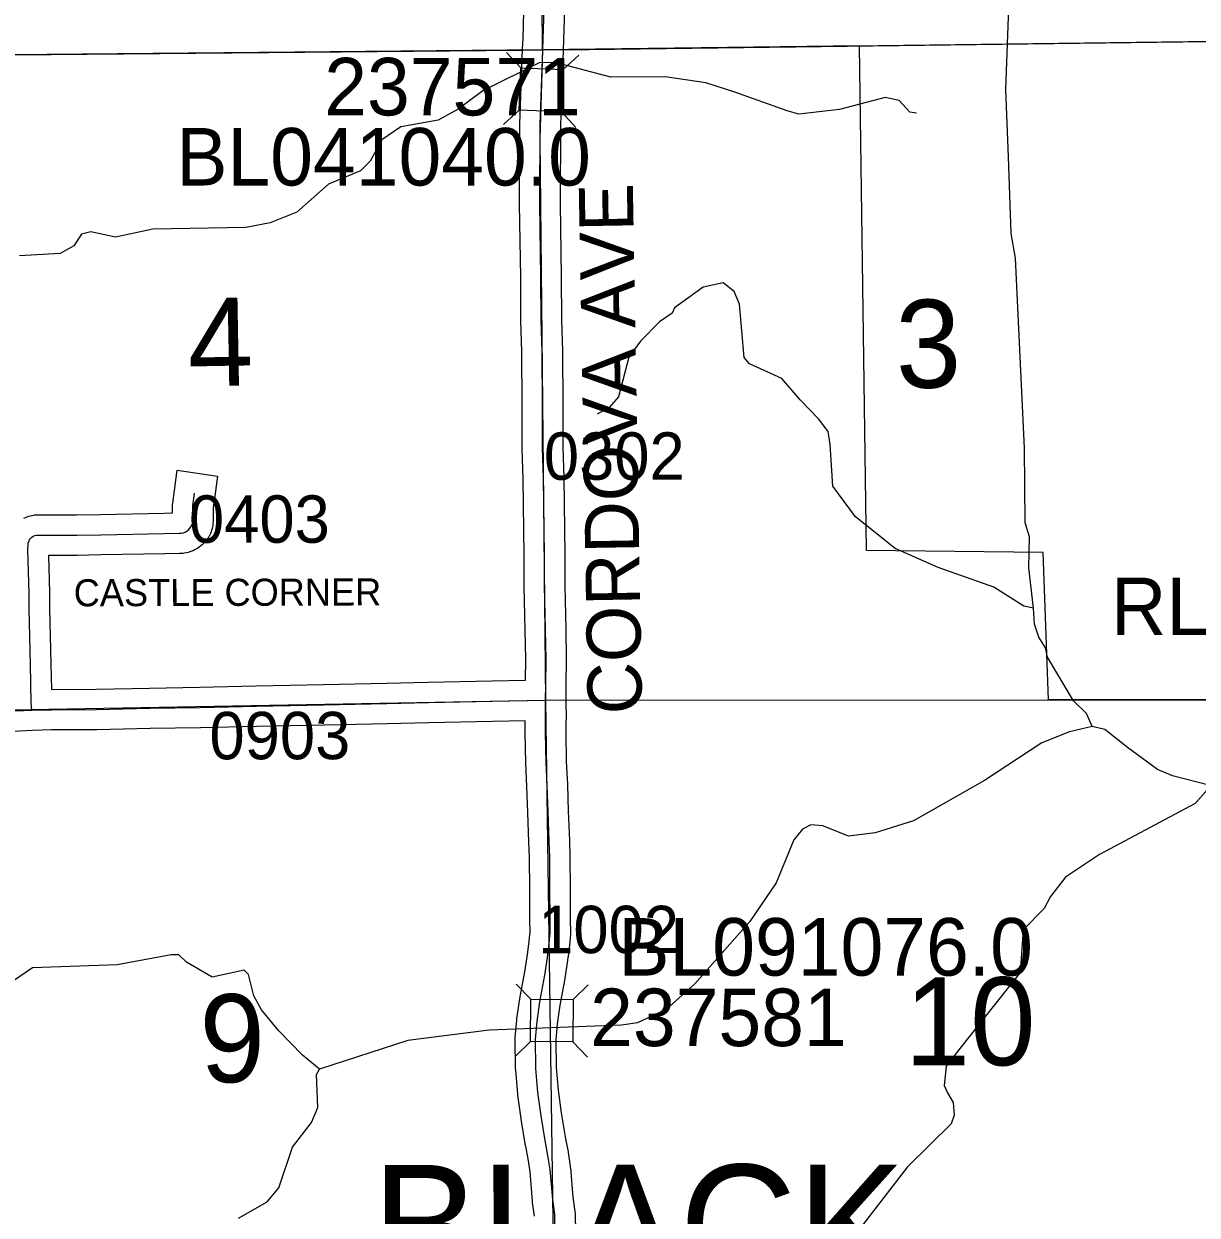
# Model space of a CAD drawing. Extents: x 23.6 to 68.7, y -63 to -29.
# Drawn here: x 34.851 to 36.586, y -41.451 to -39.69 of the extents above; entities that cross this region are included whole.
import ezdxf

# ---------------------------------------------------------------- set-up
doc = ezdxf.new("R2010")
doc.units = 0
for name, color, linetype in [('tdCoHydroRiver', 7, 'Continuous'), ('tdCoSecRdNmbr', 7, 'Continuous'), ('tdCoSecRdTxt', 7, 'Continuous'), ('tdCoSecRteBand', 7, 'Continuous'), ('tdCoSecRteCL', 7, 'Continuous'), ('tdCoSectLine', 7, 'Continuous'), ('tdCoSectLinePart', 7, 'Continuous'), ('tdCoSectNmbr', 7, 'Continuous'), ('tdCoStrucSec', 7, 'Continuous'), ('tdCoStrucSecCoName', 7, 'Continuous'), ('tdCoStrucSecFHWANum', 7, 'Continuous'), ('tdCoSurfGravel', 7, 'Continuous'), ('tdCoTwpBndry', 7, 'Continuous'), ('tdCoTwpBndryShd', 7, 'Continuous'), ('tdCoTwpNameTxt', 7, 'Continuous')]:
    doc.layers.add(name, color=color, linetype=linetype)

msp = doc.modelspace()

# ---------------------------------------------------------------- linework, layer by layer
at = {"layer": 'tdCoHydroRiver'}
for points in [[(36.3026, -39.787), (36.3091, -39.6118), (36.3067, -39.5108), (36.2835, -39.3705), (36.2753, -39.3358), (36.2721, -39.3295), (36.2688, -39.3106), (36.2656, -39.3043), (36.2656, -39.3012), (36.256, -39.2839), (36.2559, -39.2791), (36.2496, -39.2697), (36.2495, -39.2618), (36.2447, -39.2587), (36.2398, -39.2367), (36.2286, -39.2146), (36.2206, -39.2052)], [(36.1705, -39.8221), (36.161, -39.8206), (36.1451, -39.8034), (36.1245, -39.7988), (36.0568, -39.8167), (35.9969, -39.8235), (35.9795, -39.8189), (35.9019, -39.7911), (35.8592, -39.7772), (35.7991, -39.7683), (35.7186, -39.7689), (35.6364, -39.7475), (35.6127, -39.7477), (35.5294, -39.7894), (35.4933, -39.8165), (35.4634, -39.8325), (35.4083, -39.8424), (35.38, -39.8616), (35.3629, -39.8933), (35.3488, -39.9076), (35.3016, -39.927), (35.2546, -39.9684), (35.2152, -39.9845), (35.179, -39.9911), (35.0417, -39.9938), (34.9865, -40.0053), (34.9502, -39.9977), (34.936, -40.0009), (34.9251, -40.0184), (34.9046, -40.0296), (34.8447, -40.0332)], [(36.3435, -40.5539), (36.3367, -40.4939), (36.3379, -40.4482), (36.3315, -40.4277), (36.3306, -40.3172), (36.3173, -40.0363), (36.3107, -40.0001), (36.3066, -39.8865), (36.3026, -39.787)], [(36.3435, -40.5539), (36.3293, -40.5508), (36.2849, -40.5228), (36.2025, -40.4934), (36.1392, -40.4655), (36.0804, -40.4187), (36.0469, -40.3732), (36.0432, -40.3116), (36.0399, -40.2927), (36.0256, -40.2739), (35.9985, -40.2457), (35.9714, -40.2143), (35.9239, -40.1926), (35.9159, -40.1832), (35.909, -40.1043), (35.9009, -40.0855), (35.8851, -40.073), (35.8551, -40.0795), (35.8127, -40.1099), (35.8096, -40.1178), (35.7908, -40.1305), (35.7626, -40.1592), (35.7455, -40.183), (35.7301, -40.2415), (35.7161, -40.2574), (35.6988, -40.267)], [(36.4302, -40.7284), (36.4221, -40.7095), (36.403, -40.6907), (36.3646, -40.6263), (36.3613, -40.6121), (36.3517, -40.5964), (36.3453, -40.5775), (36.3435, -40.5539)], [(36.4302, -40.7284), (36.3971, -40.7365), (36.3562, -40.7527), (36.2714, -40.8086), (36.1661, -40.8678), (36.1094, -40.8857), (36.07, -40.8907), (36.032, -40.8752), (36.0146, -40.8738), (36.002, -40.8802), (35.9895, -40.8961), (35.9632, -40.9595), (35.9242, -41.0166), (35.8428, -41.1088), (35.8005, -41.147), (35.7581, -41.1663), (35.7344, -41.1697), (35.5388, -41.1775), (35.4189, -41.1927), (35.2882, -41.2348)], [(36.6029, -40.8154), (36.5491, -40.8016), (36.5269, -40.7923), (36.4825, -40.7595), (36.4491, -40.733), (36.4302, -40.7284)], [(36.6029, -40.8154), (36.5982, -40.8249), (36.5826, -40.8424), (36.4411, -40.9177), (36.3909, -40.9513), (36.369, -40.9799), (36.3597, -40.9973), (36.3284, -41.0291), (36.3242, -41.0923), (36.2366, -41.2019), (36.2148, -41.2305), (36.2118, -41.2589), (36.2167, -41.27), (36.2247, -41.2841), (36.2264, -41.303), (36.2218, -41.3157), (36.1576, -41.3793), (36.0873, -41.4699)], [(35.2882, -41.2348), (35.2628, -41.2145), (35.2278, -41.1785), (35.2023, -41.1471), (35.1911, -41.1267), (35.1829, -41.0952), (35.1766, -41.0889), (35.1293, -41.0988), (35.0912, -41.077), (35.0801, -41.066), (35.069, -41.0661), (34.9887, -41.081), (34.864, -41.0851), (34.8357, -41.1043)], [(35.1685, -41.4552), (35.2109, -41.4312), (35.2281, -41.4105), (35.2481, -41.3504), (35.2762, -41.3138), (35.2855, -41.2917), (35.2836, -41.2427), (35.2882, -41.2348)]]:
    msp.add_lwpolyline(points, dxfattribs=at)
at = {"layer": 'tdCoSecRteBand'}
for points in [[(34.8508, -40.4209), (34.8533, -40.4198), (34.8557, -40.4188), (34.8582, -40.4177), (34.8609, -40.4172), (34.8634, -40.4166), (34.8666, -40.4159), (34.8698, -40.4159), (34.929, -40.4157), (34.9641, -40.4151), (34.9641, -40.4151), (34.9641, -40.4151), (35.0583, -40.4134), (35.0707, -40.413), (35.0707, -40.4026), (35.0707, -40.4005), (35.071, -40.3985), (35.0737, -40.3797), (35.0778, -40.35), (35.1373, -40.3584), (35.1331, -40.3881), (35.1307, -40.4047), (35.1307, -40.4209), (35.1308, -40.4235), (35.1309, -40.4259), (35.1306, -40.4282), (35.1302, -40.4313), (35.1299, -40.4336), (35.1292, -40.4359), (35.1284, -40.4388), (35.1277, -40.4411), (35.1267, -40.4433), (35.1254, -40.4461), (35.1243, -40.4482), (35.123, -40.4502), (35.1213, -40.4527), (35.1199, -40.4547), (35.1183, -40.4564), (35.1161, -40.4586), (35.1145, -40.4603), (35.1126, -40.4618), (35.1102, -40.4636), (35.1083, -40.4651), (35.1062, -40.4662), (35.1035, -40.4676), (35.1014, -40.4688), (35.0991, -40.4695), (35.0962, -40.4705), (35.094, -40.4713), (35.0916, -40.4717), (35.0886, -40.4723), (35.0863, -40.4727), (35.0839, -40.4727), (35.0811, -40.4727), (35.0599, -40.4734), (35.0597, -40.4734), (35.0595, -40.4734), (34.9652, -40.475), (34.9298, -40.4757), (34.9296, -40.4757), (34.9294, -40.4757), (34.8873, -40.4758), (34.8887, -40.5311), (34.8887, -40.5314), (34.8887, -40.5316), (34.8889, -40.5542), (34.8909, -40.6362), (34.8909, -40.6362), (34.8909, -40.6363), (34.8916, -40.6737), (34.9581, -40.6734), (35.0365, -40.6717), (35.0365, -40.6717), (35.0366, -40.6717), (35.1109, -40.6704), (35.194, -40.6684), (35.1941, -40.6684), (35.1942, -40.6684), (35.2941, -40.6666), (35.3869, -40.6645), (35.387, -40.6645), (35.387, -40.6645), (35.4486, -40.6633), (35.5427, -40.6612), (35.5428, -40.6612), (35.5429, -40.6612), (35.5925, -40.6603), (35.5925, -40.6597), (35.5926, -40.6597), (35.593, -40.6291), (35.5922, -40.5864), (35.5907, -40.521), (35.5907, -40.5207), (35.5907, -40.5203), (35.5907, -40.4761), (35.5892, -40.3624), (35.5878, -40.3181), (35.5877, -40.3177), (35.5877, -40.3172), (35.5876, -40.254), (35.5871, -40.1751), (35.5859, -40.1286), (35.5859, -40.1284), (35.5859, -40.1281), (35.5855, -40.0648), (35.5839, -39.9569), (35.5839, -39.9567), (35.5839, -39.9564), (35.5842, -39.8393), (35.5842, -39.8388), (35.5842, -39.8383), (35.5873, -39.7549), (35.5873, -39.7549), (35.5884, -39.7277), (35.589, -39.7113), (35.5909, -39.6524)], [(35.6509, -39.6543), (35.6489, -39.7133), (35.6489, -39.7134), (35.6489, -39.7135), (35.6483, -39.73), (35.6473, -39.7572), (35.6442, -39.84), (35.6439, -39.9563), (35.6455, -40.064), (35.6455, -40.0642), (35.6455, -40.0643), (35.6459, -40.1274), (35.6471, -40.1738), (35.6471, -40.1741), (35.6471, -40.1744), (35.6476, -40.2536), (35.6476, -40.2537), (35.6476, -40.2538), (35.6477, -40.3166), (35.6492, -40.3607), (35.6492, -40.361), (35.6492, -40.3613), (35.6507, -40.4756), (35.6507, -40.4757), (35.6507, -40.4759), (35.6507, -40.52), (35.6522, -40.5851), (35.6522, -40.5851), (35.6522, -40.5852), (35.653, -40.6284), (35.653, -40.6289), (35.653, -40.6294), (35.6525, -40.6676), (35.6524, -40.6896), (35.6529, -40.7193), (35.6523, -40.7193), (35.6523, -40.72), (35.6522, -40.7381), (35.653, -40.7801), (35.6546, -40.8143), (35.6546, -40.8146), (35.6546, -40.8148), (35.6559, -40.8538), (35.6577, -40.8969), (35.6577, -40.8971), (35.6578, -40.8973), (35.6584, -40.9213), (35.6584, -40.9216), (35.6584, -40.9219), (35.6588, -40.9686), (35.6588, -40.9687), (35.6588, -40.9687), (35.6589, -41.0142), (35.6593, -41.0325), (35.6593, -41.0342), (35.6591, -41.036), (35.6571, -41.0568), (35.6571, -41.0574), (35.657, -41.0579), (35.6548, -41.0739), (35.6548, -41.0741), (35.6548, -41.0743), (35.6507, -41.1007), (35.6507, -41.101), (35.6506, -41.1014), (35.6436, -41.1405), (35.6395, -41.1682), (35.6375, -41.1916), (35.638, -41.2323), (35.6408, -41.2659), (35.6455, -41.2993), (35.652, -41.3381), (35.6555, -41.3573), (35.6555, -41.3577), (35.6556, -41.3581), (35.6588, -41.3785), (35.6589, -41.3796), (35.659, -41.3807), (35.6626, -41.4242), (35.6656, -41.4454), (35.6659, -41.4472), (35.6659, -41.4489), (35.6666, -41.476)], [(35.606, -41.4522), (35.6031, -41.4319), (35.603, -41.431), (35.6029, -41.4301), (35.5993, -41.3867), (35.5964, -41.3677), (35.5929, -41.3486), (35.5929, -41.3484), (35.5928, -41.3481), (35.5863, -41.3087), (35.5862, -41.3084), (35.5862, -41.308), (35.5813, -41.2735), (35.5812, -41.2727), (35.5811, -41.2718), (35.5781, -41.2363), (35.578, -41.2352), (35.578, -41.2341), (35.5775, -41.1909), (35.5775, -41.1894), (35.5776, -41.188), (35.5798, -41.1622), (35.5799, -41.1612), (35.58, -41.1602), (35.5844, -41.1312), (35.5844, -41.1308), (35.5845, -41.1304), (35.5915, -41.0912), (35.5954, -41.0655), (35.5975, -41.0504), (35.5993, -41.032), (35.5989, -41.0151), (35.5989, -41.0149), (35.5989, -41.0146), (35.5988, -40.969), (35.5984, -40.9227), (35.5978, -40.8992), (35.596, -40.8561), (35.596, -40.856), (35.596, -40.8559), (35.5947, -40.817), (35.593, -40.7825), (35.593, -40.7821), (35.593, -40.7817), (35.5922, -40.7389), (35.5922, -40.7385), (35.5922, -40.7382), (35.5923, -40.7203), (35.544, -40.7211), (35.4499, -40.7233), (35.4499, -40.7233), (35.4498, -40.7233), (35.3882, -40.7245), (35.2954, -40.7266), (35.2953, -40.7266), (35.2952, -40.7266), (35.1954, -40.7284), (35.1123, -40.7304), (35.1122, -40.7304), (35.1121, -40.7304), (35.0377, -40.7317), (34.9591, -40.7334), (34.9589, -40.7334), (34.9586, -40.7334), (34.892, -40.7337), (34.864, -40.7344), (34.8346, -40.7362)]]:
    msp.add_lwpolyline(points, dxfattribs=at)
at = {"layer": 'tdCoSecRteCL'}
for points in [[(35.6224, -40.6898), (35.6225, -40.6673), (35.623, -40.629), (35.6222, -40.5858), (35.6207, -40.5203), (35.6207, -40.4759), (35.6192, -40.3617), (35.6177, -40.3171), (35.6176, -40.2538), (35.6171, -40.1746), (35.6159, -40.1279), (35.6155, -40.0645), (35.6139, -39.9565), (35.6142, -39.8394), (35.6173, -39.7561), (35.6183, -39.7288), (35.619, -39.7123), (35.6209, -39.6533)], [(34.8627, -40.7044), (34.862, -40.6936), (34.8609, -40.6369), (34.8589, -40.5547), (34.8587, -40.5319), (34.8571, -40.4677), (34.8573, -40.4603), (34.8575, -40.4577), (34.8582, -40.4552), (34.8593, -40.4528), (34.8609, -40.4507), (34.8628, -40.4489), (34.8649, -40.4475), (34.8674, -40.4464), (34.8699, -40.4459), (34.9293, -40.4457), (34.9646, -40.4451), (35.059, -40.4434), (35.0804, -40.4428), (35.0834, -40.4427), (35.0864, -40.4422), (35.0893, -40.4412), (35.092, -40.4397), (35.0944, -40.4379), (35.0966, -40.4357), (35.0983, -40.4332), (35.0996, -40.4304), (35.1005, -40.4275), (35.1008, -40.4244), (35.1007, -40.4214), (35.1007, -40.4026), (35.1034, -40.3839)], [(34.8627, -40.7044), (34.8916, -40.7037), (34.9585, -40.7034), (35.0371, -40.7017), (35.1116, -40.7004), (35.1947, -40.6984), (35.2947, -40.6966), (35.3876, -40.6945), (35.4492, -40.6933), (35.5434, -40.6911), (35.6224, -40.6898)], [(35.6366, -41.4768), (35.6359, -41.4497), (35.6328, -41.4276), (35.6291, -41.3831), (35.6259, -41.3627), (35.6224, -41.3432), (35.6159, -41.3038), (35.611, -41.2693), (35.608, -41.2338), (35.6075, -41.1905), (35.6097, -41.1647), (35.614, -41.1357), (35.6211, -41.0961), (35.6251, -41.0698), (35.6273, -41.0539), (35.6293, -41.0331), (35.6289, -41.0145), (35.6288, -40.9688), (35.6284, -40.9221), (35.6278, -40.8981), (35.626, -40.8549), (35.6246, -40.8158), (35.623, -40.7811), (35.6222, -40.7383), (35.6224, -40.6898)], [(34.3683, -40.7057), (34.3756, -40.7058), (34.4042, -40.7059), (34.4991, -40.7066), (34.5799, -40.7075), (34.6249, -40.7078), (34.7523, -40.706), (34.789, -40.7055), (34.8506, -40.7047), (34.8627, -40.7044)]]:
    msp.add_lwpolyline(points, dxfattribs=at)
at = {"layer": 'tdCoSectLine'}
for points in [[(35.618, -39.7288), (35.6107, -38.7354)], [(35.618, -39.7288), (36.6097, -39.716)], [(34.6227, -39.7379), (35.618, -39.7288)], [(35.618, -39.7288), (35.6138, -39.8602), (35.6221, -40.6898)], [(34.6152, -40.7077), (35.6221, -40.6898)], [(35.6221, -40.6898), (36.6156, -40.689)], [(35.6221, -40.6898), (35.6367, -41.7026)]]:
    msp.add_lwpolyline(points, dxfattribs=at)
at = {"layer": 'tdCoSectLinePart'}
for points in [[(35.6476, -39.7284), (36.6031, -39.7161)], [(34.6227, -39.7379), (35.5876, -39.7291)], [(35.6522, -40.6898), (36.6156, -40.689)]]:
    msp.add_lwpolyline(points, dxfattribs=at)
at = {"layer": 'tdCoStrucSec'}
for p, q in [((35.5857, -39.7552), (35.5645, -39.7323)), ((35.6483, -39.7577), (35.6713, -39.7365)), ((35.5833, -39.8178), (35.5603, -39.839)), ((35.6458, -39.8203), (35.6671, -39.8432)), ((35.6006, -41.1315), (35.5787, -41.1092)), ((35.6632, -41.1322), (35.6855, -41.1103)), ((35.5999, -41.1941), (35.5775, -41.216)), ((35.6625, -41.1948), (35.6844, -41.2171))]:
    msp.add_line(p, q, dxfattribs=at)
for points in [[(35.5833, -39.8178), (35.5857, -39.7552), (35.6483, -39.7577), (35.6458, -39.8203)], [(35.5999, -41.1941), (35.6006, -41.1315), (35.6632, -41.1322), (35.6625, -41.1948)]]:
    msp.add_lwpolyline(points, close=True, dxfattribs=at)
at = {"layer": 'tdCoSurfGravel'}
for points in [[(35.6183, -39.7288), (35.619, -39.7123), (35.6209, -39.6533)], [(35.6366, -41.4768), (35.6359, -41.4497), (35.6328, -41.4276), (35.6291, -41.3831), (35.6259, -41.3627), (35.6224, -41.3432), (35.6159, -41.3038), (35.611, -41.2693), (35.608, -41.2338), (35.6075, -41.1905), (35.6097, -41.1647), (35.614, -41.1357), (35.6211, -41.0961), (35.6251, -41.0698), (35.6273, -41.0539), (35.6293, -41.0331), (35.6289, -41.0145), (35.6288, -40.9688), (35.6284, -40.9221), (35.6278, -40.8981), (35.626, -40.8549), (35.6246, -40.8158), (35.623, -40.7811), (35.6222, -40.7383), (35.6224, -40.6898), (35.6225, -40.6673), (35.623, -40.629), (35.6222, -40.5858), (35.6207, -40.5203), (35.6207, -40.4759), (35.6192, -40.3617), (35.6177, -40.3171), (35.6176, -40.2538), (35.6171, -40.1746), (35.6159, -40.1279), (35.6155, -40.0645), (35.6139, -39.9565), (35.6142, -39.8394), (35.6173, -39.7561), (35.6183, -39.7288)], [(34.8627, -40.7044), (34.862, -40.6936), (34.8609, -40.6369), (34.8589, -40.5547), (34.8587, -40.5319), (34.8571, -40.4677), (34.8573, -40.4603), (34.8575, -40.4577), (34.8582, -40.4552), (34.8593, -40.4528), (34.8609, -40.4507), (34.8628, -40.4489), (34.8649, -40.4475), (34.8674, -40.4464), (34.8699, -40.4459), (34.9293, -40.4457), (34.9646, -40.4451), (35.059, -40.4434), (35.0804, -40.4428), (35.0834, -40.4427), (35.0864, -40.4422), (35.0893, -40.4412), (35.092, -40.4397), (35.0944, -40.4379), (35.0966, -40.4357), (35.0983, -40.4332), (35.0996, -40.4304), (35.1005, -40.4275), (35.1008, -40.4244), (35.1007, -40.4214), (35.1007, -40.4026), (35.1034, -40.3839)], [(34.8506, -40.7047), (34.8627, -40.7044), (34.8916, -40.7037), (34.9585, -40.7034), (35.0371, -40.7017), (35.1116, -40.7004), (35.1947, -40.6984), (35.2947, -40.6966), (35.3876, -40.6945), (35.4492, -40.6933), (35.5434, -40.6911), (35.6224, -40.6898)]]:
    msp.add_lwpolyline(points, dxfattribs=at)
at = {"layer": 'tdCoTwpBndry'}
for points in [[(35.588, -39.7291), (34.6227, -39.7379), (34.5909, -39.7367), (34.5833, -39.7369)], [(36.0866, -39.7228), (35.648, -39.7284)], [(36.0969, -40.4685), (36.0866, -39.7228)], [(36.3578, -40.4712), (36.0969, -40.4685)], [(36.366, -40.6892), (36.3578, -40.4712)], [(36.6156, -40.689), (36.366, -40.6892)]]:
    msp.add_lwpolyline(points, dxfattribs=at)
at = {"layer": 'tdCoTwpBndryShd'}
msp.add_lwpolyline([(38.6282, -40.9515), (38.6187, -40.9515), (38.4035, -40.9501), (38.3406, -40.9497), (36.6203, -40.9389), (36.6156, -40.689), (36.366, -40.6892), (36.3578, -40.4712), (36.0969, -40.4685), (36.0866, -39.7228), (35.618, -39.7288), (34.6227, -39.7379), (34.5909, -39.7367), (33.6218, -39.7537), (33.6062, -39.7539), (32.6597, -39.7633)], dxfattribs=at)

# ---------------------------------------------------------------- texts
at = {"layer": 'tdCoSecRdNmbr'}
for s, rotation, p in [('0302', 0.028, (35.6198, -40.364)), ('0403', 0.0276, (35.0951, -40.4571)), ('0903', 0.0277, (35.1254, -40.777)), ('1002', 0.028, (35.6113, -41.0636))]:
    msp.add_text(s, height=0.07, rotation=rotation, dxfattribs=at).set_placement(p)
at = {"layer": 'tdCoSecRdTxt'}
for s, height, rotation, p in [('CORDOVA AVE', 0.08, 91, (35.765, -40.7099)), ('CASTLE CORNER', 0.04, 0.1732, (34.9247, -40.551))]:
    msp.add_text(s, height=height, rotation=rotation, dxfattribs=at).set_placement(p)
at = {"layer": 'tdCoSectNmbr'}
for s, rotation, p in [('4', 1.0276, (35.0943, -40.226)), ('3', 1.0283, (36.1409, -40.2288)), ('10', 0.0283, (36.1534, -41.2293)), ('9', 1.0276, (35.1121, -41.2551))]:
    msp.add_text(s, height=0.13, rotation=rotation, dxfattribs=at).set_placement(p)
at = {"layer": 'tdCoStrucSecCoName'}
for s, p in [('BL041040.0', (35.0762, -39.9291)), ('RL021034.0', (36.4581, -40.5936)), ('BL091076.0', (35.7297, -41.0967))]:
    msp.add_text(s, height=0.085, dxfattribs=at).set_placement(p)
at = {"layer": 'tdCoStrucSecFHWANum'}
for s, p in [('237571', (35.2951, -39.8255)), ('237581', (35.6882, -41.2009))]:
    msp.add_text(s, height=0.085, dxfattribs=at).set_placement(p)
at = {"layer": 'tdCoTwpNameTxt'}
msp.add_text('BLACK', height=0.18, rotation=0.0276, dxfattribs=at).set_placement((35.3651, -41.5564))

doc.saveas('drawing.dxf')
